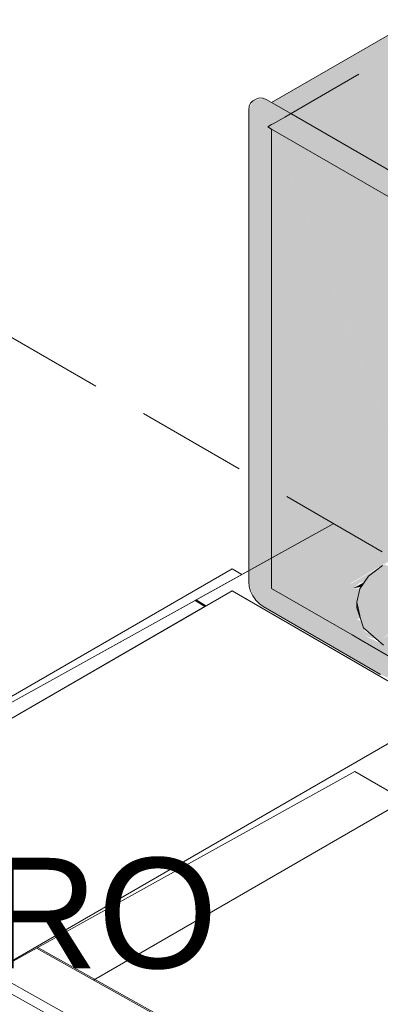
# Model space of a CAD drawing. Header units: millimetres. Extents: x 567 to 934, y -1 to 364.
# Tile 530 of 656: x 733.359 to 734.013, y 68.175 to 69.959. Entities that reach past the tile are written whole.
import ezdxf

# ---------------------------------------------------------------- set-up
doc = ezdxf.new("R2010")
doc.units = ezdxf.units.MM
doc.header["$MEASUREMENT"] = 0
doc.linetypes.add('JIS_02_2.0', pattern=[0.3, 0.2, -0.1])
doc.linetypes.add('NULL', pattern=[0])
for name, color, linetype, lineweight in [('A-WALL', 7, 'Continuous', 25), ('AL-Hidrômetro principal', 9, 'Continuous', 18), ('ARQ-ALV-REB', 7, 'Continuous', 18), ('C-PROP-LINE', 7, 'Continuous', 25), ('DI-Área do detalhe', 10, 'JIS_02_2.0', 0), ('S-COLS', 7, 'Continuous', 13), ('Textos', 7, 'Continuous', 9)]:
    doc.layers.add(name, color=color, linetype=linetype, lineweight=lineweight)
doc.styles.add('Arial', font='arial.ttf')

msp = doc.modelspace()

# ---------------------------------------------------------------- hatches: boundary and pattern name
at = {"layer": 'AL-Hidrômetro principal', "linetype": 'Continuous'}
for points in [[(733.8157, 69.8087), (734.5274, 69.3978), (734.7338, 69.2586), (734.6868, 69.3058), (734.6926, 69.3024), (734.0755, 69.9587)], [(734.0756, 69.0786), (734.1002, 69.0874), (734.1002, 69.2196), (734.09, 69.2266), (734.085, 69.2179), (734.086, 69.2052), (734.0797, 69.2151), (734.0921, 69.2106), (734.09, 69.2266), (734.056, 69.252), (734.037, 69.3087), (734.0756, 69.2765), (734.0756, 69.9186), (733.9906, 69.711), (733.9738, 69.8598), (733.8158, 69.7686), (733.9834, 69.3235), (734.0335, 69.2737), (734.0405, 69.2705), (734.0497, 69.2585), (733.9834, 69.3235), (734.0651, 69.1066), (734.0511, 69.2529), (734.0756, 69.0786), (734.0521, 69.2523), (734.0529, 69.2534)], [(733.7818, 68.915), (733.8002, 68.8956), (733.9325, 68.8242), (733.9713, 68.8308), (734.1717, 68.7151), (734.1008, 68.7425), (734.1717, 68.7108), (734.1008, 68.7333), (734.1717, 68.695), (734.1008, 68.7292), (734.1717, 68.6931), (734.1008, 68.7264), (734.1717, 68.6889), (734.1008, 68.7221), (734.5325, 68.4728), (734.6204, 68.4485), (734.5115, 68.5021), (734.6204, 68.4499), (734.467, 68.5277), (734.5032, 68.5137), (734.4737, 68.5293), (734.4902, 68.5332), (734.6204, 68.4628), (734.6918, 68.4307), (734.5747, 68.5359), (734.5341, 68.5293), (734.5399, 68.535), (734.5279, 68.5347), (734.5529, 68.5478), (734.5235, 68.5385), (734.5028, 68.5564), (734.4959, 68.5752), (734.4896, 68.578), (734.493, 68.619), (734.2026, 68.8019), (734.1983, 68.8047), (734.1373, 68.7977), (734.1717, 68.7765), (734.1008, 68.7969), (734.1717, 68.7668), (734.1008, 68.7848), (734.1717, 68.749), (734.1008, 68.7799), (734.1717, 68.747), (734.1008, 68.7767), (734.1717, 68.7422), (734.1008, 68.7641), (733.9631, 68.8422), (733.8089, 68.9246), (733.8158, 69.7686), (733.8089, 69.7646), (733.8158, 69.7606), (733.8158, 69.7999), (734.7095, 69.2446), (734.7095, 68.4046), (734.7182, 68.3656), (734.7249, 68.3628), (734.7435, 68.3678), (734.7511, 68.3846), (734.7511, 69.2386), (734.7435, 69.2642), (734.7251, 69.2836), (733.8504, 69.7886), (733.8004, 69.8165), (733.7818, 69.8114), (733.7742, 69.7946), (733.7742, 68.9406)], [(733.8158, 69.7999), (733.8158, 69.7606), (734.3386, 69.4588), (734.4902, 69.3732), (734.3649, 69.4467), (734.4944, 69.3783)], [(733.9836, 69.0255), (733.8157, 69.7614), (733.8089, 68.9246), (733.9631, 68.8422), (734.1008, 68.7641), (734.1722, 68.742), (734.1008, 68.7767), (734.1722, 68.7467), (734.1008, 68.7799), (734.1722, 68.7488), (734.1008, 68.7848), (733.9615, 68.8445), (733.8158, 68.9286)], [(733.8159, 69.7605), (733.9836, 69.0255), (734.0756, 69.0786), (733.8196, 69.7584)], [(734.0197, 68.9721), (733.9913, 68.9506), (733.9754, 68.9279), (733.97, 68.9036), (733.9826, 68.8569), (734.0186, 68.8257), (734.0726, 68.8049), (734.1362, 68.7976), (734.1999, 68.8049), (734.2538, 68.8257), (734.2898, 68.8569), (734.2971, 68.8793), (734.3025, 68.9036), (734.2971, 68.9279), (734.2559, 68.837), (734.2353, 68.8515), (734.2159, 68.8706), (734.1984, 68.8934), (734.2185, 68.8642), (734.247, 68.8421), (734.2083, 68.878), (734.1838, 68.9186), (734.1725, 68.9022), (734.1595, 68.8878), (734.2305, 68.8494), (734.2517, 68.8346), (734.2006, 68.818), (734.1924, 68.8207), (734.1829, 68.8136), (734.2517, 68.8346), (734.2312, 68.8491), (734.1595, 68.8878), (734.1827, 68.9212), (734.166, 68.9716), (734.1637, 68.9966), (734.1643, 69.2112), (734.1362, 69.2015), (734.1362, 68.9996), (734.1299, 69.203), (734.1279, 68.999), (734.1235, 69.2045), (734.1171, 69.206), (734.1229, 69.1722), (734.1205, 68.9985), (734.1129, 68.9942), (734.1129, 68.8878), (734.0419, 68.8494), (734.0607, 68.8682), (734.0803, 68.8755), (734.0964, 68.8847), (734.1002, 68.883), (734.0419, 68.8494), (734.1129, 68.8878), (734.1129, 68.9942), (734.1204, 68.992), (734.123, 69.1718), (734.1171, 69.206), (734.1108, 69.2075), (734.1088, 68.9976), (734.1108, 68.9977), (734.1038, 68.9428), (734.1002, 68.929), (734.1065, 68.9716), (734.1002, 68.9475), (734.0936, 68.9306), (734.093, 68.9194), (734.0782, 68.891), (734.0741, 68.8934), (734.0566, 68.8706), (734.038, 68.8524), (734.0166, 68.837), (734.0592, 68.874), (734.0741, 68.8934), (734.0936, 68.9306), (734.0624, 68.9536)], [(734.0756, 69.0786), (733.8158, 68.9286), (733.9586, 68.9378), (734.0392, 68.9837), (734.0752, 68.9921)], [(733.9609, 68.9379), (734.0496, 68.9436), (734.0351, 68.9568), (734.0139, 68.9683)], [(733.9761, 68.9389), (733.8158, 68.9286), (733.97, 68.8726), (734.0019, 68.8795), (733.9721, 68.8874), (733.97, 68.8936), (733.9754, 68.9279), (733.9632, 68.9289)], [(733.98, 68.8355), (734.0305, 68.8203), (734.1002, 68.7851), (734.1717, 68.7667), (734.1008, 68.7969), (734.1008, 68.7941), (734.068, 68.8054), (734.023, 68.824), (733.8158, 68.9286), (733.9443, 68.8544)], [(733.8158, 68.9286), (733.979, 68.868), (733.9786, 68.8694)], [(733.9874, 68.842), (734.0128, 68.8343), (733.9845, 68.851), (733.979, 68.868), (733.8158, 68.9286), (733.9448, 68.8635)], [(733.9778, 68.9313), (733.9834, 68.9394), (733.9632, 68.9289)], [(733.8002, 68.8956), (733.9265, 68.8227), (733.9325, 68.8242)], [(733.97, 68.8936), (733.9763, 68.8752), (733.97, 68.9036)], [(733.9265, 68.8227), (734.0129, 68.7728), (734.1008, 68.7333), (734.0036, 68.7858)], [(733.9266, 68.8227), (734.0036, 68.7858), (733.9326, 68.8241)], [(733.9325, 68.8242), (734.0036, 68.7858), (734.1008, 68.7561), (733.9713, 68.8308)], [(734.1008, 68.7848), (734.0305, 68.8203), (733.9816, 68.8359)], [(734.0036, 68.7858), (734.1002, 68.7336), (734.1722, 68.7106), (734.1008, 68.7425), (734.1722, 68.7148), (734.1008, 68.7561)]]:
    msp.add_hatch(color=40, dxfattribs=at).paths.add_polyline_path(points)

# ---------------------------------------------------------------- linework, layer by layer
at = {"layer": 'A-WALL', "color": 8, "lineweight": 5}
for p, q in [((733.6788, 68.9077), (733.9283, 69.0459)), ((733.744, 68.9242), (732.9473, 68.4642)), ((734.1251, 68.7042), (733.744, 68.9242)), ((732.8778, 68.4638), (733.677, 68.9067)), ((733.6788, 68.9077), (733.677, 68.9067)), ((733.677, 68.9067), (733.6949, 68.8959)), ((733.6788, 68.9077), (733.6967, 68.8969)), ((733.3283, 68.2442), (734.1251, 68.7042)), ((733.9665, 68.5967), (733.3009, 68.2279)), ((733.9665, 68.5967), (734.3409, 68.3805))]:
    msp.add_line(p, q, dxfattribs=at)
at = {"layer": 'AL-Hidrômetro principal'}
for p, q in [((734.0409, 69.9387), (733.8157, 69.8087)), ((733.9738, 69.8598), (733.8947, 69.8142)), ((733.7751, 69.8019), (733.7742, 69.7946)), ((733.7777, 69.8076), (733.7751, 69.8019)), ((733.7818, 69.8114), (733.7777, 69.8076)), ((733.7888, 69.8154), (733.7818, 69.8114)), ((733.7941, 69.8171), (733.7888, 69.8154)), ((733.8004, 69.8165), (733.7941, 69.8171)), ((733.8071, 69.8136), (733.8004, 69.8165)), ((733.8157, 69.8087), (733.8071, 69.8136)), ((733.8504, 69.7886), (733.8157, 69.8087)), ((733.8947, 69.8142), (733.8394, 69.7822)), ((733.7742, 69.7946), (733.7742, 68.9406)), ((734.7251, 69.2836), (733.8504, 69.7886)), ((733.8158, 69.7686), (733.8089, 69.7646)), ((733.8089, 69.7646), (733.8158, 69.7606)), ((733.8195, 69.7707), (733.8158, 69.7686)), ((733.8394, 69.7822), (733.8195, 69.7707)), ((733.8158, 69.7606), (734.3386, 69.4588)), ((733.8158, 69.157), (733.8158, 69.7606)), ((733.8158, 69.0196), (733.8158, 69.157)), ((733.8158, 68.9472), (733.8158, 69.0196)), ((734.0166, 68.9703), (733.9913, 68.9506)), ((733.8158, 68.9286), (733.8158, 68.9472)), ((733.9913, 68.9506), (733.9754, 68.9279)), ((733.7742, 68.9406), (733.7751, 68.9323)), ((733.7751, 68.9323), (733.7777, 68.9236)), ((733.9615, 68.8445), (733.8158, 68.9286)), ((733.9754, 68.9279), (733.97, 68.9036)), ((733.7777, 68.9236), (733.7818, 68.915)), ((733.7818, 68.915), (733.7872, 68.9071)), ((733.7872, 68.9071), (733.7935, 68.9005)), ((733.7935, 68.9005), (733.8002, 68.8956)), ((733.8002, 68.8956), (733.9265, 68.8227)), ((733.97, 68.9036), (733.97, 68.8936)), ((733.9763, 68.8752), (733.97, 68.9036)), ((733.97, 68.9036), (733.9706, 68.9007)), ((733.97, 68.8936), (733.9763, 68.8752)), ((733.9706, 68.9007), (733.9754, 68.8793)), ((733.9754, 68.8793), (733.9764, 68.876)), ((733.9764, 68.876), (733.9826, 68.8569)), ((733.9826, 68.8569), (734.0006, 68.8413)), ((733.9779, 68.835), (733.9615, 68.8445)), ((734.0006, 68.8413), (734.0186, 68.8257)), ((733.9265, 68.8227), (734.0129, 68.7728)), ((733.978, 68.835), (733.9779, 68.835)), ((734.0346, 68.8023), (733.978, 68.835))]:
    msp.add_line(p, q, dxfattribs=at)
at = {"layer": 'ARQ-ALV-REB', "color": 8, "lineweight": 5}
for p, q in [((733.1161, 68.3215), (735.2888, 67.1078)), ((735.3857, 67.1638), (733.3894, 68.2769)), ((733.3918, 68.2782), (735.388, 67.1651))]:
    msp.add_line(p, q, dxfattribs=at)
at = {"layer": 'C-PROP-LINE', "color": 8, "lineweight": 5}
for p, q in [((732.8872, 68.469), (733.9283, 69.0459)), ((735.3061, 67.1178), (732.8872, 68.469))]:
    msp.add_line(p, q, dxfattribs=at)
at = {"layer": 'DI-Área do detalhe'}
msp.add_lwpolyline([(725.5576, 65.5114), (732.804, 69.6951), (736.287, 67.6842), (729.0407, 63.5005), (725.5576, 65.5114)], dxfattribs=at)
at = {"layer": 'S-COLS', "color": 8, "lineweight": 5}
for p, q in [((732.8867, 68.4693), (733.744, 68.9642)), ((733.744, 68.9642), (733.762, 68.9538)), ((733.744, 68.9242), (733.6967, 68.8969)), ((733.744, 68.9242), (733.9692, 68.7942)), ((733.6949, 68.8959), (732.9473, 68.4642)), ((733.6967, 68.8969), (733.6949, 68.8959)), ((733.9692, 68.7942), (734.1251, 68.7042)), ((734.0699, 68.6724), (733.3283, 68.2442)), ((734.0565, 68.5446), (733.4928, 68.2192))]:
    msp.add_line(p, q, dxfattribs=at)

# ---------------------------------------------------------------- texts
at = {"layer": 'Textos', "linetype": 'NULL', "insert": (733.7178, 68.2378), "char_height": 0.2, "width": 3.819207, "attachment_point": 9, "line_spacing_factor": 0.6, "style": 'Arial'}
msp.add_mtext('HIDRÔMETRO', dxfattribs=at)

doc.saveas('drawing.dxf')
